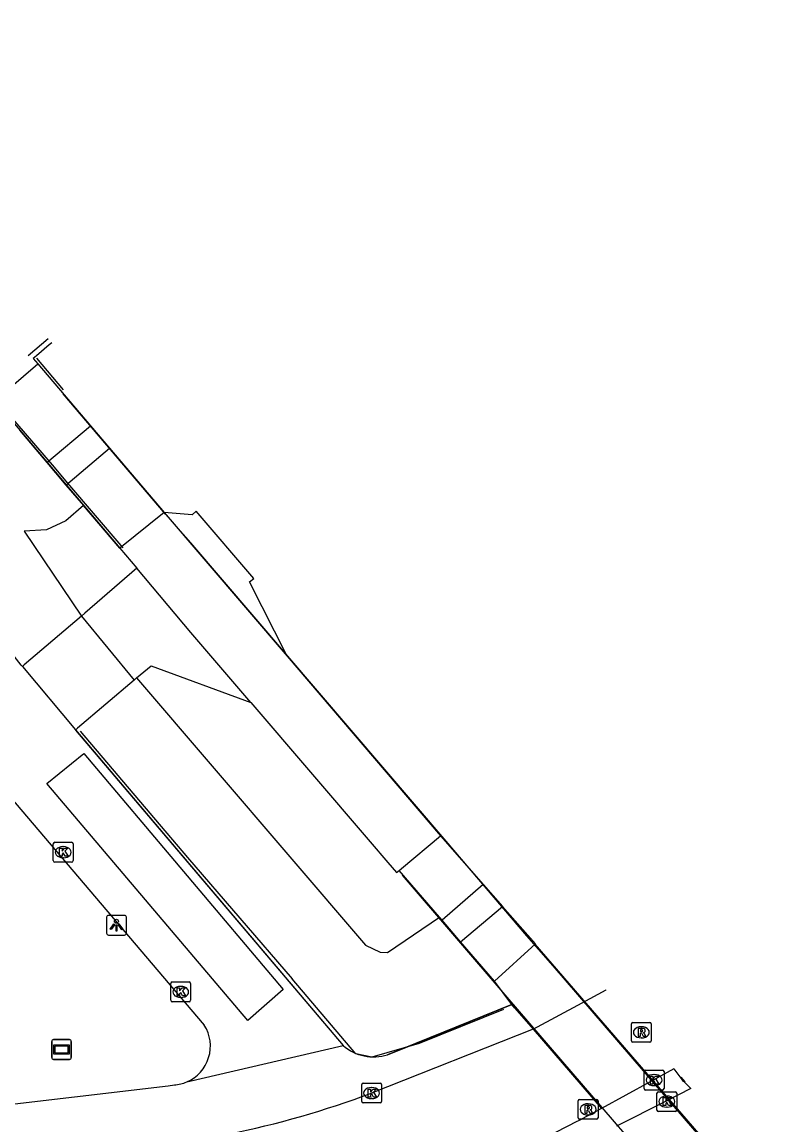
# Model space of a CAD drawing. Extents: x 158797 to 159887, y 384318 to 385255.
# Drawn here: x 159848.3 to 159886.7, y 384535.7 to 384591.3 of the extents above; entities that cross this region are included whole.
import ezdxf

# ---------------------------------------------------------------- set-up
doc = ezdxf.new("R2010")
doc.units = 0
for name, color, linetype in [('IMGEO_Grasland_overig', 7, 'Continuous'), ('IMGEO_Hek', 7, 'Continuous'), ('IMGEO_Kolk', 7, 'Continuous'), ('IMGEO_Lichtpunt', 7, 'Continuous'), ('IMGEO_Muur', 7, 'Continuous'), ('IMGEO_Perron', 7, 'Continuous'), ('IMGEO_Pijler', 7, 'Continuous'), ('IMGEO_Rijbaan_lokaal_open', 7, 'Continuous'), ('IMGEO_Rijbaan_regionaal_gesloten', 7, 'Continuous'), ('IMGEO_Rioolput', 7, 'Continuous'), ('IMGEO_Tunneldeel', 7, 'Continuous'), ('IMGEO_Verkeerseiland_open', 7, 'Continuous'), ('IMGEO_Verklikker', 7, 'Continuous'), ('IMGEO_Voetpad_gesloten', 7, 'Continuous'), ('IMGEO_Voetpad_op_trap', 7, 'Continuous'), ('IMGEO_Voetpad_open', 7, 'Continuous')]:
    doc.layers.add(name, color=color, linetype=linetype)

msp = doc.modelspace()

# ---------------------------------------------------------------- linework, layer by layer
at = {"layer": 'IMGEO_Grasland_overig'}
for points in [[(159851.423, 384566.953), (159850.531, 384566.182), (159849.565, 384565.73), (159848.438, 384565.666), (159851.333, 384561.375)], [(159854.103, 384558.259), (159865.642, 384544.789), (159866.379, 384544.426), (159866.756, 384544.419), (159869.367, 384546.195)], [(159873.014, 384541.791), (159872.141, 384542.97)]]:
    msp.add_lwpolyline(points, dxfattribs=at)
at = {"layer": 'IMGEO_Hek'}
for points in [[(159853.429, 384564.827), (159850.644, 384568.09), (159849.87, 384569.001), (159845.873, 384573.626), (159846.296, 384573.969), (159839.059, 384582.422), (159832.553, 384589.966), (159827.397, 384596.055), (159822.115, 384602.101), (159810.383, 384615.724), (159803.846, 384623.314), (159797.34, 384630.9), (159789.523, 384639.955), (159781.636, 384649.135), (159772.484, 384659.756), (159764.677, 384668.819), (159754.3, 384680.893), (159745.14, 384691.56), (159734.704, 384703.729), (159725.475, 384714.397)], [(159848.636, 384574.518), (159849.651, 384575.375)], [(159850.423, 384572.792), (159849.083, 384574.393)], [(159886.655, 384530.3), (159884.21, 384533.156), (159875.104, 384543.751), (159873.769, 384545.252), (159869.706, 384550.029), (159856.829, 384565.078), (159855.565, 384566.526), (159850.409, 384572.579)], [(159851.017, 384555.648), (159864.521, 384539.722)], [(159851.258, 384555.571), (159856.67, 384549.208), (159861.936, 384543.081)], [(159872.775, 384542.168), (159867.499, 384548.319)], [(159872.593, 384541.537), (159868.337, 384539.833), (159865.954, 384539.141), (159865.159, 384539.309), (159861.936, 384543.081)], [(159884.119, 384528.981), (159872.775, 384542.168)], [(159873.014, 384541.791), (159866.747, 384539.258)]]:
    msp.add_lwpolyline(points, dxfattribs=at)
msp.add_arc((159866.054, 384541.504), 2.351, 229.3034, 287.1477, dxfattribs=at)
at = {"layer": 'IMGEO_Kolk'}
for p, q in [((159849.902, 384549.048), (159849.902, 384549.9)), ((159849.977, 384549.974), (159850.829, 384549.974)), ((159850.39, 384549.754), (159850.415, 384549.754)), ((159850.903, 384549.9), (159850.903, 384549.048)), ((159850.413, 384549.194), (159850.388, 384549.194)), ((159850.829, 384548.974), (159849.977, 384548.974)), ((159855.825, 384542.005), (159855.825, 384542.857)), ((159855.9, 384542.931), (159856.752, 384542.931)), ((159856.313, 384542.711), (159856.338, 384542.711)), ((159856.826, 384542.857), (159856.826, 384542.005)), ((159856.752, 384541.931), (159855.9, 384541.931)), ((159856.336, 384542.151), (159856.311, 384542.151)), ((159879.682, 384537.557), (159879.682, 384538.409)), ((159879.757, 384538.483), (159880.609, 384538.483)), ((159880.17, 384538.263), (159880.195, 384538.263)), ((159880.683, 384538.409), (159880.683, 384537.557)), ((159865.446, 384536.903), (159865.446, 384537.755)), ((159865.521, 384537.829), (159866.373, 384537.829)), ((159865.934, 384537.609), (159865.959, 384537.609)), ((159866.447, 384537.755), (159866.447, 384536.903)), ((159880.609, 384537.483), (159879.757, 384537.483)), ((159880.193, 384537.703), (159880.168, 384537.703)), ((159865.957, 384537.049), (159865.932, 384537.049)), ((159880.324, 384536.472), (159880.324, 384537.324)), ((159880.399, 384537.398), (159881.251, 384537.398)), ((159880.812, 384537.178), (159880.837, 384537.178)), ((159881.325, 384537.324), (159881.325, 384536.472)), ((159866.373, 384536.829), (159865.521, 384536.829)), ((159881.251, 384536.398), (159880.399, 384536.398)), ((159880.835, 384536.618), (159880.81, 384536.618))]:
    msp.add_line(p, q, dxfattribs=at)
for points in [[(159849.902, 384549.048), (159849.902, 384549.9)], [(159849.977, 384549.974), (159850.829, 384549.974)], [(159850.903, 384549.9), (159850.903, 384549.048)], [(159850.223, 384549.674), (159850.346, 384549.674), (159850.346, 384549.523), (159850.476, 384549.674), (159850.64, 384549.674), (159850.494, 384549.523), (159850.647, 384549.274), (159850.495, 384549.274), (159850.41, 384549.438), (159850.346, 384549.371), (159850.346, 384549.274), (159850.223, 384549.274), (159850.223, 384549.674)], [(159850.829, 384548.974), (159849.977, 384548.974)], [(159855.825, 384542.005), (159855.825, 384542.857)], [(159855.9, 384542.931), (159856.752, 384542.931)], [(159856.146, 384542.631), (159856.269, 384542.631), (159856.269, 384542.48), (159856.399, 384542.631), (159856.563, 384542.631), (159856.417, 384542.48), (159856.57, 384542.231), (159856.418, 384542.231), (159856.333, 384542.395), (159856.269, 384542.328), (159856.269, 384542.231), (159856.146, 384542.231), (159856.146, 384542.631)], [(159856.826, 384542.857), (159856.826, 384542.005)], [(159856.752, 384541.931), (159855.9, 384541.931)], [(159879.682, 384537.557), (159879.682, 384538.409)], [(159879.757, 384538.483), (159880.609, 384538.483)], [(159880.003, 384538.183), (159880.126, 384538.183), (159880.126, 384538.032), (159880.256, 384538.183), (159880.42, 384538.183), (159880.274, 384538.032), (159880.427, 384537.783), (159880.275, 384537.783), (159880.19, 384537.947), (159880.126, 384537.88), (159880.126, 384537.783), (159880.003, 384537.783), (159880.003, 384538.183)], [(159880.683, 384538.409), (159880.683, 384537.557)], [(159865.446, 384536.903), (159865.446, 384537.755)], [(159865.521, 384537.829), (159866.373, 384537.829)], [(159865.767, 384537.529), (159865.89, 384537.529), (159865.89, 384537.378), (159866.02, 384537.529), (159866.184, 384537.529), (159866.038, 384537.378), (159866.191, 384537.129), (159866.039, 384537.129), (159865.954, 384537.293), (159865.89, 384537.226), (159865.89, 384537.129), (159865.767, 384537.129), (159865.767, 384537.529)], [(159866.447, 384537.755), (159866.447, 384536.903)], [(159880.609, 384537.483), (159879.757, 384537.483)], [(159880.324, 384536.472), (159880.324, 384537.324)], [(159880.399, 384537.398), (159881.251, 384537.398)], [(159880.645, 384537.098), (159880.768, 384537.098), (159880.768, 384536.947), (159880.898, 384537.098), (159881.062, 384537.098), (159880.916, 384536.947), (159881.069, 384536.698), (159880.917, 384536.698), (159880.832, 384536.862), (159880.768, 384536.795), (159880.768, 384536.698), (159880.645, 384536.698), (159880.645, 384537.098)], [(159881.325, 384537.324), (159881.325, 384536.472)], [(159866.373, 384536.829), (159865.521, 384536.829)], [(159881.251, 384536.398), (159880.399, 384536.398)]]:
    msp.add_lwpolyline(points, dxfattribs=at)
for centre, start, end in [((159849.979, 384549.898), 91.552, 178.448), ((159849.979, 384549.898), 91.552, 178.448), ((159850.827, 384549.898), 1.552, 88.448), ((159850.827, 384549.898), 1.552, 88.448), ((159849.979, 384549.05), 181.552, 268.448), ((159849.979, 384549.05), 181.552, 268.448), ((159850.827, 384549.05), 271.552, 358.448), ((159850.827, 384549.05), 271.552, 358.448), ((159855.902, 384542.855), 91.552, 178.448), ((159855.902, 384542.855), 91.552, 178.448), ((159856.75, 384542.855), 1.552, 88.448), ((159856.75, 384542.855), 1.552, 88.448), ((159855.902, 384542.007), 181.552, 268.448), ((159855.902, 384542.007), 181.552, 268.448), ((159856.75, 384542.007), 271.552, 358.448), ((159856.75, 384542.007), 271.552, 358.448), ((159879.759, 384538.407), 91.552, 178.448), ((159879.759, 384538.407), 91.552, 178.448), ((159880.607, 384538.407), 1.552, 88.448), ((159880.607, 384538.407), 1.552, 88.448), ((159865.523, 384537.753), 91.552, 178.448), ((159865.523, 384537.753), 91.552, 178.448), ((159866.371, 384537.753), 1.552, 88.448), ((159866.371, 384537.753), 1.552, 88.448), ((159879.759, 384537.559), 181.552, 268.448), ((159879.759, 384537.559), 181.552, 268.448), ((159880.607, 384537.559), 271.552, 358.448), ((159880.607, 384537.559), 271.552, 358.448), ((159865.523, 384536.905), 181.552, 268.448), ((159865.523, 384536.905), 181.552, 268.448), ((159866.371, 384536.905), 271.552, 358.448), ((159866.371, 384536.905), 271.552, 358.448), ((159880.401, 384537.322), 91.552, 178.448), ((159880.401, 384537.322), 91.552, 178.448), ((159881.249, 384537.322), 1.552, 88.448), ((159881.249, 384537.322), 1.552, 88.448), ((159880.401, 384536.474), 181.552, 268.448), ((159880.401, 384536.474), 181.552, 268.448), ((159881.249, 384536.474), 271.552, 358.448), ((159881.249, 384536.474), 271.552, 358.448)]:
    msp.add_arc(centre, 0.0765, start, end, dxfattribs=at)
for centre, major_axis, ratio, start_param, end_param in [((159850.389, 384549.474), (-0.387, 0.002), 0.722429, 4.712389, 7.853982), ((159850.414, 384549.474), (-0.39, 0.002), 0.717154, 1.570796, 4.712389), ((159856.312, 384542.431), (-0.387, 0.002), 0.722429, 4.712389, 7.853982), ((159856.337, 384542.431), (-0.39, 0.002), 0.717154, 1.570796, 4.712389), ((159880.169, 384537.983), (-0.387, 0.002), 0.722429, 4.712389, 7.853982), ((159880.194, 384537.983), (-0.39, 0.002), 0.717154, 1.570796, 4.712389), ((159865.933, 384537.329), (-0.387, 0.002), 0.722429, 4.712389, 7.853982), ((159865.958, 384537.329), (-0.39, 0.002), 0.717154, 1.570796, 4.712389), ((159880.811, 384536.898), (-0.387, 0.002), 0.722429, 4.712389, 7.853982), ((159880.836, 384536.898), (-0.39, 0.002), 0.717154, 1.570796, 4.712389)]:
    msp.add_ellipse(centre, major_axis=major_axis, ratio=ratio, start_param=start_param, end_param=end_param, dxfattribs=at)
at = {"layer": 'IMGEO_Lichtpunt'}
for p, q in [((159852.59, 384546.195), (159852.59, 384545.388)), ((159852.59, 384546.195), (159852.59, 384545.388)), ((159853.492, 384546.29), (159852.684, 384546.29)), ((159853.492, 384546.29), (159852.684, 384546.29)), ((159853.586, 384545.388), (159853.586, 384546.195)), ((159853.586, 384545.388), (159853.586, 384546.195)), ((159852.684, 384545.294), (159853.492, 384545.294)), ((159852.684, 384545.294), (159853.492, 384545.294))]:
    msp.add_line(p, q, dxfattribs=at)
for points in [[(159852.964, 384545.859), (159853.003, 384545.831), (159852.815, 384545.569), (159852.777, 384545.596), (159852.964, 384545.859)], [(159853.066, 384545.811), (159853.113, 384545.811), (159853.113, 384545.489), (159853.066, 384545.489), (159853.066, 384545.811)], [(159853.176, 384545.831), (159853.214, 384545.858), (159853.401, 384545.596), (159853.362, 384545.568), (159853.176, 384545.831)]]:
    msp.add_lwpolyline(points, dxfattribs=at)
msp.add_circle((159853.089, 384545.993), 0.0994, dxfattribs=at)
for centre, start, end in [((159852.684, 384546.195), 90, 180), ((159852.684, 384546.195), 90, 180), ((159853.492, 384546.195), 0, 90), ((159853.492, 384546.195), 0, 90), ((159852.684, 384545.388), 180, 270), ((159852.684, 384545.388), 180, 270), ((159853.492, 384545.388), 270, 0), ((159853.492, 384545.388), 270, 360)]:
    msp.add_arc(centre, 0.0946, start, end, dxfattribs=at)
at = {"layer": 'IMGEO_Muur'}
msp.add_lwpolyline([(159671.056, 384779.718), (159670.365, 384779.124), (159713.025, 384728.986), (159842.606, 384578.109), (159846.161, 384573.938), (159845.787, 384573.606), (159853.257, 384564.81)], dxfattribs=at)
at = {"layer": 'IMGEO_Perron'}
for points in [[(159849.832, 384575.163), (159849.699, 384575.05), (159849.052, 384574.499), (159848.897, 384574.367), (159849.123, 384574.1)], [(159846.945, 384572.233), (159849.123, 384574.1)]]:
    msp.add_lwpolyline(points, dxfattribs=at)
at = {"layer": 'IMGEO_Pijler'}
msp.add_lwpolyline([(159881.752, 384537.889), (159881.552, 384538.123)], dxfattribs=at)
for centre, radius, start, end in [((159881.769, 384538.106), 0.218, 175.4896, 207.0701), ((159881.766, 384538.104), 0.214, 206.8491, 244.8958), ((159881.769, 384538.108), 0.219, 244.555, 265.566)]:
    msp.add_arc(centre, radius, start, end, dxfattribs=at)
at = {"layer": 'IMGEO_Rijbaan_lokaal_open'}
for points in [[(159874.081, 384540.553), (159876.554, 384541.882), (159877.772, 384542.537), (159877.772, 384542.537)], [(159874.081, 384540.553), (159865.947, 384537.329)], [(159874.081, 384540.553), (159877.527, 384536.554)], [(159881.18, 384538.558), (159879.981, 384537.9), (159877.527, 384536.554)], [(159877.527, 384536.554), (159877.324, 384536.445)]]:
    msp.add_lwpolyline(points, dxfattribs=at)
for centre, radius, start, end in [((159849.474, 384581.205), 46.866, 281.3873, 290.5789), ((159851.613, 384583.911), 53.982, 293.0832, 298.4428)]:
    msp.add_arc(centre, radius, start, end, dxfattribs=at)
at = {"layer": 'IMGEO_Rijbaan_regionaal_gesloten'}
for points in [[(159882.035, 384537.559), (159880.792, 384536.928), (159878.297, 384535.661)], [(159882.035, 384537.559), (159882.035, 384537.559)]]:
    msp.add_lwpolyline(points, dxfattribs=at)
at = {"layer": 'IMGEO_Rioolput'}
for p, q in [((159879.04, 384539.966), (159879.04, 384540.818)), ((159879.115, 384540.892), (159879.967, 384540.892)), ((159880.041, 384540.818), (159880.041, 384539.966)), ((159879.528, 384540.672), (159879.553, 384540.672)), ((159879.967, 384539.892), (159879.115, 384539.892)), ((159879.551, 384540.112), (159879.526, 384540.112)), ((159876.357, 384536.082), (159876.357, 384536.934)), ((159876.432, 384537.008), (159877.284, 384537.008)), ((159877.358, 384536.934), (159877.358, 384536.082)), ((159876.845, 384536.788), (159876.87, 384536.788)), ((159877.284, 384536.008), (159876.432, 384536.008)), ((159876.868, 384536.228), (159876.843, 384536.228))]:
    msp.add_line(p, q, dxfattribs=at)
for points in [[(159879.04, 384539.966), (159879.04, 384540.818)], [(159879.115, 384540.892), (159879.967, 384540.892)], [(159880.041, 384540.818), (159880.041, 384539.966)], [(159879.629, 384540.59), (159879.377, 384540.592), (159879.377, 384540.192)], [(159879.377, 384540.192), (159879.501, 384540.192), (159879.501, 384540.354), (159879.512, 384540.354)], [(159879.555, 384540.511), (159879.501, 384540.511), (159879.501, 384540.43)], [(159879.501, 384540.43), (159879.553, 384540.43)], [(159879.559, 384540.325), (159879.63, 384540.192), (159879.77, 384540.192), (159879.705, 384540.318)], [(159879.967, 384539.892), (159879.115, 384539.892)], [(159876.357, 384536.082), (159876.357, 384536.934)], [(159876.432, 384537.008), (159877.284, 384537.008)], [(159877.358, 384536.934), (159877.358, 384536.082)], [(159876.946, 384536.706), (159876.694, 384536.708), (159876.694, 384536.308)], [(159876.694, 384536.308), (159876.818, 384536.308), (159876.818, 384536.47), (159876.829, 384536.47)], [(159876.872, 384536.627), (159876.818, 384536.627), (159876.818, 384536.546)], [(159876.818, 384536.546), (159876.87, 384536.546)], [(159876.876, 384536.441), (159876.947, 384536.308), (159877.087, 384536.308), (159877.022, 384536.434)], [(159877.284, 384536.008), (159876.432, 384536.008)]]:
    msp.add_lwpolyline(points, dxfattribs=at)
for centre, radius, start, end in [((159879.117, 384540.816), 0.0765, 91.552, 178.448), ((159879.117, 384540.816), 0.0765, 91.552, 178.448), ((159879.965, 384540.816), 0.0765, 1.552, 88.448), ((159879.965, 384540.816), 0.0765, 1.552, 88.448), ((159879.511, 384540.301), 0.0533, 26.0293, 88.6989), ((159879.537, 384540.619), 0.19, 274.7715, 282.9687), ((159879.561, 384540.415), 0.0964, 77.0061, 93.1865), ((159879.575, 384540.472), 0.0378, 276.6634, 79.6772), ((159879.628, 384540.48), 0.109, 350.3612, 89.416), ((159879.626, 384540.48), 0.112, 277.5842, 350.9817), ((159879.61, 384540.265), 0.108, 29.5134, 73.7905), ((159879.117, 384539.968), 0.0765, 181.552, 268.448), ((159879.117, 384539.968), 0.0765, 181.552, 268.448), ((159879.965, 384539.968), 0.0765, 271.552, 358.448), ((159879.965, 384539.968), 0.0765, 271.552, 358.448), ((159876.434, 384536.932), 0.0765, 91.552, 178.448), ((159876.434, 384536.932), 0.0765, 91.552, 178.448), ((159877.282, 384536.932), 0.0765, 1.552, 88.448), ((159877.282, 384536.932), 0.0765, 1.552, 88.448), ((159876.828, 384536.417), 0.0533, 26.0293, 88.6989), ((159876.854, 384536.735), 0.19, 274.7715, 282.9687), ((159876.878, 384536.531), 0.0964, 77.0061, 93.1865), ((159876.892, 384536.588), 0.0378, 276.6634, 79.6772), ((159876.945, 384536.596), 0.109, 350.3612, 89.416), ((159876.943, 384536.596), 0.112, 277.5842, 350.9817), ((159876.927, 384536.381), 0.108, 29.5134, 73.7905), ((159876.434, 384536.084), 0.0765, 181.552, 268.448), ((159876.434, 384536.084), 0.0765, 181.552, 268.448), ((159877.282, 384536.084), 0.0765, 271.552, 358.448), ((159877.282, 384536.084), 0.0765, 271.552, 358.448)]:
    msp.add_arc(centre, radius, start, end, dxfattribs=at)
for centre, major_axis, ratio, start_param, end_param in [((159879.527, 384540.392), (-0.387, 0.002), 0.722429, 4.712389, 7.853982), ((159879.552, 384540.392), (-0.39, 0.002), 0.717154, 1.570796, 4.712389), ((159876.844, 384536.508), (-0.387, 0.002), 0.722429, 4.712389, 7.853982), ((159876.869, 384536.508), (-0.39, 0.002), 0.717154, 1.570796, 4.712389)]:
    msp.add_ellipse(centre, major_axis=major_axis, ratio=ratio, start_param=start_param, end_param=end_param, dxfattribs=at)
at = {"layer": 'IMGEO_Tunneldeel'}
msp.add_lwpolyline([(159860.006, 384563.283), (159857.111, 384566.664), (159856.91, 384566.492), (159855.5, 384566.604), (159861.687, 384559.353), (159859.799, 384563.106)], close=True, dxfattribs=at)
at = {"layer": 'IMGEO_Verkeerseiland_open'}
for points in [[(159881.182, 384538.555), (159881.575, 384538.007)], [(159881.675, 384537.91), (159882.035, 384537.559)]]:
    msp.add_lwpolyline(points, dxfattribs=at)
at = {"layer": 'IMGEO_Verklikker'}
for p, q in [((159849.823, 384539.129), (159849.823, 384539.929)), ((159849.823, 384539.929), (159849.823, 384539.129)), ((159849.923, 384540.029), (159850.713, 384540.029)), ((159850.713, 384540.029), (159849.923, 384540.029)), ((159850.813, 384539.929), (159850.813, 384539.129)), ((159850.813, 384539.129), (159850.813, 384539.929)), ((159850.713, 384539.029), (159849.923, 384539.029)), ((159849.923, 384539.029), (159850.713, 384539.029))]:
    msp.add_line(p, q, dxfattribs=at)
for points in [[(159849.924, 384539.761), (159850.712, 384539.761), (159850.712, 384539.297), (159849.924, 384539.297), (159849.924, 384539.761)], [(159849.989, 384539.696), (159849.989, 384539.362), (159850.647, 384539.362), (159850.647, 384539.696), (159849.989, 384539.696)]]:
    msp.add_lwpolyline(points, dxfattribs=at)
for centre, start, end in [((159849.923, 384539.929), 90, 180), ((159849.923, 384539.929), 90, 180), ((159850.713, 384539.929), 0, 90), ((159850.713, 384539.929), 360, 90), ((159849.923, 384539.129), 180, 270), ((159849.923, 384539.129), 180, 270), ((159850.713, 384539.129), 270, 0), ((159850.713, 384539.129), 270, 0)]:
    msp.add_arc(centre, 0.1, start, end, dxfattribs=at)
at = {"layer": 'IMGEO_Voetpad_gesloten'}
for points in [[(159849.572, 384569.118), (159851.783, 384570.974)], [(159851.783, 384570.974), (159852.736, 384569.854)], [(159850.537, 384567.988), (159852.736, 384569.854)], [(159849.572, 384569.118), (159850.537, 384567.988)], [(159855.5, 384566.604), (159853.257, 384564.81)], [(159855.5, 384566.604), (159861.687, 384559.353), (159869.413, 384550.297)], [(159853.257, 384564.81), (159854.109, 384563.797)], [(159859.868, 384557.015), (159856.842, 384560.55), (159854.109, 384563.797)], [(159859.868, 384557.015), (159865.877, 384549.997), (159866.768, 384548.956), (159867.206, 384548.445), (159867.338, 384548.556)], [(159867.338, 384548.556), (159867.449, 384548.649), (159869.413, 384550.297)], [(159871.566, 384547.846), (159869.495, 384546.046)], [(159871.566, 384547.846), (159872.539, 384546.739)], [(159870.435, 384544.953), (159872.539, 384546.739)], [(159870.435, 384544.953), (159869.495, 384546.046)], [(159886.727, 384530.338), (159874.187, 384544.835)]]:
    msp.add_lwpolyline(points, dxfattribs=at)
at = {"layer": 'IMGEO_Voetpad_op_trap'}
for points in [[(159849.123, 384574.1), (159851.783, 384570.974)], [(159848.198, 384570.747), (159849.572, 384569.118)], [(159852.736, 384569.854), (159855.5, 384566.604)], [(159850.537, 384567.988), (159851.423, 384566.953)], [(159853.257, 384564.81), (159851.423, 384566.953)], [(159851.333, 384561.375), (159848.431, 384558.921), (159848.345, 384558.845)], [(159853.982, 384558.157), (159851.132, 384555.724), (159851.028, 384555.635)], [(159869.413, 384550.297), (159871.566, 384547.846)], [(159869.367, 384546.195), (159867.338, 384548.556)], [(159872.539, 384546.739), (159874.201, 384544.848)], [(159869.495, 384546.046), (159869.367, 384546.195)], [(159872.141, 384542.97), (159870.435, 384544.953)], [(159872.141, 384542.97), (159874.201, 384544.848)]]:
    msp.add_lwpolyline(points, dxfattribs=at)
at = {"layer": 'IMGEO_Voetpad_open'}
for points in [[(159848.345, 384558.845), (159848.291, 384558.91), (159847.114, 384560.406), (159836.344, 384573.206), (159835.658, 384574.072), (159821.851, 384589.975)], [(159854.109, 384563.797), (159851.491, 384561.524), (159851.333, 384561.375)], [(159851.333, 384561.375), (159853.982, 384558.157)], [(159848.345, 384558.845), (159851.017, 384555.648), (159851.028, 384555.635)], [(159854.103, 384558.259), (159854.843, 384558.878), (159859.868, 384557.015)], [(159853.982, 384558.157), (159854.103, 384558.259)], [(159851.028, 384555.635), (159864.521, 384539.722)], [(159851.442, 384554.451), (159861.486, 384542.556), (159859.706, 384540.99), (159849.587, 384552.947), (159851.442, 384554.451)], [(159846.248, 384553.973), (159857.512, 384540.751)], [(159866.747, 384539.258), (159868.875, 384540.118), (159873.014, 384541.791)], [(159873.167, 384541.613), (159873.014, 384541.791)], [(159873.167, 384541.613), (159874.081, 384540.553)], [(159856.632, 384537.892), (159864.521, 384539.722)], [(159838.746, 384535.896), (159841.799, 384536.061), (159855.686, 384537.701), (159856.006, 384537.739)]]:
    msp.add_lwpolyline(points, dxfattribs=at)
for centre, radius, start, end in [((159855.86, 384539.695), 1.961, 293.1899, 32.5934), ((159866.054, 384541.504), 2.351, 229.3034, 287.1477), ((159855.852, 384539.728), 1.995, 274.4387, 293.03)]:
    msp.add_arc(centre, radius, start, end, dxfattribs=at)

doc.saveas('drawing.dxf')
